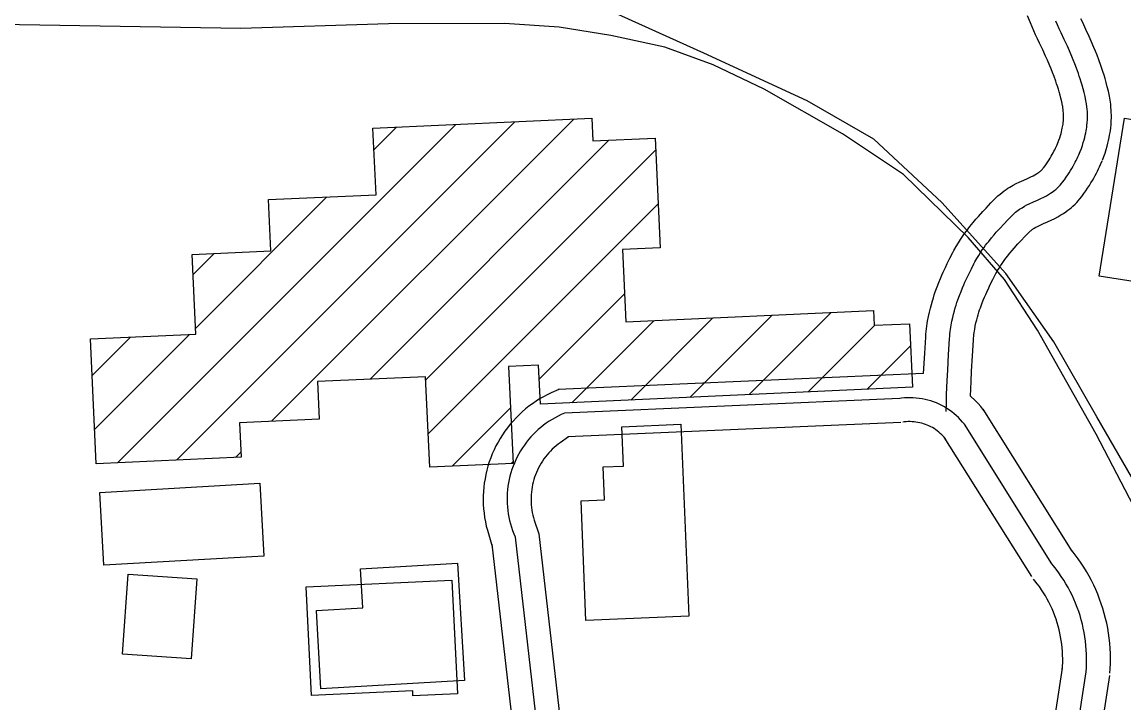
# Model space of a CAD drawing. Extents: x 3313442 to 3351311, y 721974 to 747360.
# Drawn here: x 3327203 to 3327894, y 730802 to 731230 of the extents above; entities that cross this region are included whole.
import ezdxf

# ---------------------------------------------------------------- set-up
doc = ezdxf.new("R2010")
doc.units = 0
for name, color, linetype in [('V-BLDG-OTLN', 7, 'Continuous'), ('V-RAIL-TRAK', 7, 'Continuous'), ('V-ROAD-CNTR', 7, 'Continuous')]:
    doc.layers.add(name, color=color, linetype=linetype)

msp = doc.modelspace()

# ---------------------------------------------------------------- linework, layer by layer
at = {"layer": 'V-BLDG-OTLN'}
for p, q in [((3327359.44, 730979.12), (3327549.04, 731168.72)), ((3327262.67, 730953.07), (3327474.93, 731165.32)), ((3327299.73, 730954.77), (3327511.98, 731167.02)), ((3327423.63, 731149.38), (3327437.87, 731163.62)), ((3327421.16, 731005.49), (3327571.07, 731155.4)), ((3327456.09, 731005.07), (3327600.45, 731149.42)), ((3327311.67, 731037.42), (3327394.09, 731119.85)), ((3327457.64, 730971.26), (3327602, 731115.62)), ((3327310.12, 731071.22), (3327323.35, 731084.46)), ((3327527.33, 731005.6), (3327580.83, 731059.09)), ((3327584.91, 730992.46), (3327636.35, 731043.91)), ((3327621.96, 730994.16), (3327673.41, 731045.61)), ((3327659.02, 730995.86), (3327710.46, 731047.31)), ((3327547.85, 730990.76), (3327599.3, 731042.21)), ((3327696.07, 730997.56), (3327737.83, 731039.32)), ((3327246.76, 731007.87), (3327270.8, 731031.91)), ((3327248.31, 730974.06), (3327307.86, 731033.61)), ((3327733.13, 730999.26), (3327760.29, 731026.42)), ((3327472.69, 730950.95), (3327509.3, 730987.57)), ((3327336.78, 730956.47), (3327340.12, 730959.81)), ((3327509.74, 730952.65), (3327510.85, 730953.76))]:
    msp.add_line(p, q, dxfattribs=at)
for points in [[(3327249.3, 730952.45), (3327245.71, 731030.76), (3327311.83, 731033.79), (3327309.54, 731083.83), (3327358.9, 731086.09), (3327357.42, 731118.16), (3327424.92, 731121.26), (3327423.01, 731162.94), (3327560.28, 731169.24), (3327560.93, 731154.94), (3327600.11, 731156.73), (3327603.27, 731087.89), (3327579.56, 731086.8), (3327581.64, 731041.4), (3327737.14, 731048.53), (3327737.57, 731039.31), (3327759.65, 731040.32), (3327761.48, 731000.56), (3327528.06, 730989.85), (3327526.93, 731014.35), (3327508.11, 731013.49), (3327510.9, 730952.7), (3327458.6, 730950.31), (3327456, 731007.09), (3327388.12, 731003.98), (3327389.2, 730980.49), (3327339.27, 730978.2), (3327340.27, 730956.63)], [(3327935.73, 731162.66), (3327919.91, 731063.57), (3327878.78, 731070.13), (3327894.6, 731169.23)], [(3327616.28, 730977.23), (3327621.2, 730856.86), (3327556.65, 730854.23), (3327553.58, 730929.26), (3327568.34, 730929.87), (3327567.5, 730950.48), (3327580.14, 730951), (3327579.13, 730975.72)], [(3327251.62, 730934.54), (3327351.93, 730940.27), (3327354.55, 730894.52), (3327254.23, 730888.78)], [(3327476.06, 730890.17), (3327480.39, 730816.53), (3327390.37, 730811.24), (3327387.48, 730860.44), (3327416.55, 730862.15), (3327415.11, 730886.59)], [(3327309.02, 730830.06), (3327265.88, 730833.11), (3327269.44, 730883.27), (3327312.57, 730880.22)], [(3327384.44, 730807.06), (3327381.19, 730875.17), (3327472.55, 730879.53), (3327475.96, 730808.22), (3327448.1, 730806.89), (3327447.94, 730810.09)]]:
    msp.add_lwpolyline(points, close=True, dxfattribs=at)
at = {"layer": 'V-RAIL-TRAK'}
msp.add_lwpolyline([(3327923.62, 730881.19), (3327876.85, 730970.94), (3327840.02, 731036.31), (3327819.39, 731068.08), (3327796.53, 731094.32), (3327755.98, 731133.86), (3327717.63, 731159.38), (3327668.57, 731187.49), (3327636.48, 731202.66), (3327606.22, 731213.77), (3327572.27, 731221.2), (3327539.8, 731226.4), (3327505.48, 731228.66), (3327432.76, 731228.38), (3327340.11, 731225.54), (3327188.45, 731227.99)], dxfattribs=at)
at = {"layer": 'V-ROAD-CNTR'}
for points in [[(3327966.88, 730568.94), (3327966.14, 730658.6), (3327965.59, 730721.78), (3327964.02, 730768.58), (3327954.12, 730817.23), (3327941.21, 730858.47), (3327921.42, 730903.97), (3327899, 730944.18), (3327877.32, 730981.97), (3327850.33, 731029.03), (3327820.15, 731071.74), (3327780.04, 731116.33), (3327737.39, 731155.99), (3327695.38, 731180.22), (3327630.59, 731210.03), (3327572.64, 731236.17), (3327519.35, 731253.62), (3327432.74, 731265.85), (3327371.72, 731274.76), (3327277.14, 731269.48), (3326397.84, 731241.79), (3325920.63, 731207.52), (3325766.37, 731209.38), (3325252.97, 731186.24)], [(3327852.76, 731153.71), (3327853.45, 731155.5), (3327853.97, 731156.97), (3327854.41, 731158.33), (3327854.77, 731159.6), (3327855.08, 731160.78), (3327855.34, 731161.87), (3327855.56, 731162.89), (3327855.73, 731163.84), (3327855.88, 731164.73), (3327856, 731165.54), (3327856.08, 731166.24), (3327856.23, 731167.75), (3327856.3, 731168.97), (3327856.33, 731170.04), (3327856.34, 731170.97), (3327856.32, 731171.77), (3327856.29, 731172.4), (3327856.2, 731173.7), (3327856.12, 731174.52), (3327855.92, 731175.99), (3327855.82, 731176.58), (3327855.7, 731177.22), (3327855.21, 731179.55), (3327854.69, 731181.72), (3327854.16, 731183.77), (3327853.62, 731185.71), (3327853.07, 731187.54), (3327852.53, 731189.27), (3327851.99, 731190.89), (3327851.48, 731192.39), (3327850.42, 731195.32), (3327849.44, 731197.87), (3327848.55, 731200.12), (3327847.75, 731202.06), (3327846.24, 731205.59), (3327845.09, 731208.19), (3327843.25, 731212.19), (3327841.3, 731216.28), (3327840.04, 731218.92), (3327838.83, 731221.56), (3327837.68, 731224.12), (3327835.59, 731228.95), (3327833.69, 731233.44)], [(3327866.76, 731148.31), (3327867.53, 731150.31), (3327868.19, 731152.19), (3327868.75, 731153.95), (3327869.23, 731155.6), (3327869.64, 731157.15), (3327869.98, 731158.61), (3327870.27, 731159.97), (3327870.51, 731161.25), (3327870.71, 731162.44), (3327870.87, 731163.56), (3327871, 731164.61), (3327871.18, 731166.58), (3327871.29, 731168.3), (3327871.33, 731169.79), (3327871.34, 731171.1), (3327871.31, 731172.25), (3327871.27, 731173.24), (3327871.15, 731174.98), (3327871.02, 731176.29), (3327870.75, 731178.23), (3327870.59, 731179.2), (3327870.41, 731180.16), (3327869.84, 731182.83), (3327869.25, 731185.34), (3327868.64, 731187.68), (3327868.02, 731189.88), (3327867.41, 731191.94), (3327866.8, 731193.86), (3327866.21, 731195.67), (3327865.63, 731197.37), (3327864.48, 731200.54), (3327863.42, 731203.32), (3327862.46, 731205.75), (3327861.58, 731207.87), (3327859.99, 731211.59), (3327858.75, 731214.37), (3327856.83, 731218.55), (3327854.84, 731222.72), (3327853.63, 731225.27), (3327852.49, 731227.76), (3327851.41, 731230.17)], [(3327880.75, 731142.91), (3327881.6, 731145.12), (3327882.41, 731147.4), (3327883.1, 731149.57), (3327883.69, 731151.61), (3327884.2, 731153.52), (3327884.63, 731155.34), (3327884.98, 731157.05), (3327885.28, 731158.65), (3327885.53, 731160.16), (3327885.74, 731161.58), (3327885.91, 731162.98), (3327886.14, 731165.41), (3327886.27, 731167.62), (3327886.33, 731169.55), (3327886.34, 731171.24), (3327886.31, 731172.73), (3327886.25, 731174.09), (3327886.09, 731176.27), (3327885.91, 731178.05), (3327885.58, 731180.47), (3327885.36, 731181.82), (3327885.12, 731183.11), (3327884.48, 731186.12), (3327883.81, 731188.95), (3327883.12, 731191.59), (3327882.43, 731194.05), (3327881.75, 731196.33), (3327881.08, 731198.46), (3327880.43, 731200.45), (3327879.78, 731202.35), (3327878.54, 731205.76), (3327877.4, 731208.76), (3327876.36, 731211.38), (3327875.41, 731213.68), (3327873.74, 731217.58), (3327872.42, 731220.55), (3327870.42, 731224.91), (3327868.39, 731229.17), (3327867.22, 731231.62)], [(3327768.52, 731009.1), (3327769.22, 731021.94), (3327769.83, 731031.95), (3327769.97, 731033.74), (3327770.14, 731035.51), (3327770.33, 731037.21), (3327770.55, 731038.86), (3327770.78, 731040.44), (3327771.04, 731042.01), (3327771.58, 731044.87), (3327772.17, 731047.58), (3327772.78, 731050.09), (3327773.4, 731052.42), (3327774.03, 731054.58), (3327774.65, 731056.59), (3327775.26, 731058.46), (3327775.87, 731060.24), (3327777.03, 731063.41), (3327778.12, 731066.2), (3327779.11, 731068.61), (3327780.01, 731070.7), (3327780.82, 731072.55), (3327782.25, 731075.65), (3327783.38, 731078.02), (3327785.09, 731081.47), (3327786.86, 731084.91), (3327787.6, 731086.29), (3327789, 731088.77), (3327790.39, 731091.07), (3327791.73, 731093.17), (3327793.02, 731095.09), (3327794.25, 731096.84), (3327795.42, 731098.44), (3327796.54, 731099.91), (3327797.62, 731101.3), (3327799.58, 731103.73), (3327801.36, 731105.82), (3327802.94, 731107.64), (3327805.64, 731110.63), (3327807.72, 731112.85), (3327810.77, 731116.04), (3327813.93, 731119.29), (3327815.15, 731120.48), (3327816.48, 731121.66), (3327817.79, 731122.73), (3327819.07, 731123.68), (3327820.29, 731124.53), (3327821.46, 731125.3), (3327822.66, 731126.04), (3327824.71, 731127.19), (3327826.64, 731128.2), (3327828.42, 731129.06), (3327831.38, 731130.42), (3327833.8, 731131.5), (3327835.71, 731132.38), (3327837.19, 731133.11), (3327838.36, 731133.73), (3327839.29, 731134.26), (3327840.03, 731134.72), (3327840.61, 731135.11), (3327841.09, 731135.46), (3327841.48, 731135.76), (3327841.81, 731136.03), (3327842.01, 731136.22), (3327842.55, 731136.72), (3327842.87, 731137.04), (3327843.04, 731137.24), (3327843.42, 731137.68), (3327843.81, 731138.18), (3327844.72, 731139.42), (3327845.62, 731140.69), (3327846.45, 731141.92), (3327847.22, 731143.11), (3327847.94, 731144.26), (3327848.61, 731145.39), (3327849.24, 731146.47), (3327849.81, 731147.51), (3327850.35, 731148.52), (3327850.85, 731149.49), (3327851.31, 731150.44), (3327851.74, 731151.35), (3327852.11, 731152.17), (3327852.93, 731154.13)], [(3327782.63, 730985.15), (3327782.8, 730990.87), (3327782.97, 730995.88), (3327783.34, 731004.65), (3327783.65, 731011.22), (3327784.19, 731021.07), (3327784.8, 731030.93), (3327784.92, 731032.47), (3327785.06, 731033.96), (3327785.22, 731035.39), (3327785.4, 731036.78), (3327785.6, 731038.11), (3327785.81, 731039.4), (3327786.28, 731041.89), (3327786.78, 731044.21), (3327787.31, 731046.38), (3327787.85, 731048.4), (3327788.4, 731050.28), (3327788.94, 731052.05), (3327789.48, 731053.69), (3327790.01, 731055.23), (3327791.06, 731058.11), (3327792.04, 731060.62), (3327792.94, 731062.8), (3327793.76, 731064.71), (3327794.49, 731066.37), (3327795.83, 731069.28), (3327796.87, 731071.45), (3327798.48, 731074.71), (3327800.15, 731077.96), (3327800.75, 731079.08), (3327801.95, 731081.21), (3327803.13, 731083.16), (3327804.27, 731084.94), (3327805.37, 731086.58), (3327806.44, 731088.09), (3327807.46, 731089.49), (3327808.43, 731090.77), (3327809.36, 731091.96), (3327811.14, 731094.16), (3327812.73, 731096.05), (3327814.15, 731097.67), (3327816.69, 731100.48), (3327818.62, 731102.55), (3327821.57, 731105.63), (3327824.54, 731108.69), (3327825.37, 731109.49), (3327826.2, 731110.23), (3327827.03, 731110.91), (3327827.86, 731111.53), (3327828.67, 731112.1), (3327829.48, 731112.62), (3327830.28, 731113.11), (3327831.85, 731114), (3327833.37, 731114.79), (3327834.81, 731115.49), (3327837.57, 731116.75), (3327840.01, 731117.85), (3327842.15, 731118.83), (3327844.01, 731119.74), (3327845.61, 731120.59), (3327847, 731121.39), (3327848.19, 731122.13), (3327849.22, 731122.83), (3327850.1, 731123.47), (3327850.86, 731124.06), (3327851.52, 731124.6), (3327852.08, 731125.1), (3327853.05, 731126.01), (3327853.76, 731126.73), (3327854.28, 731127.29), (3327855.04, 731128.19), (3327855.77, 731129.13), (3327856.9, 731130.67), (3327857.96, 731132.17), (3327858.95, 731133.63), (3327859.87, 731135.05), (3327860.74, 731136.44), (3327861.54, 731137.78), (3327862.3, 731139.09), (3327863, 731140.36), (3327863.66, 731141.59), (3327864.27, 731142.79), (3327864.84, 731143.95), (3327865.37, 731145.08), (3327865.86, 731146.18), (3327866.76, 731148.31)], [(3327797.95, 730994.91), (3327798.32, 731003.97), (3327798.63, 731010.45), (3327799.17, 731020.2), (3327799.77, 731029.91), (3327799.86, 731031.2), (3327799.98, 731032.41), (3327800.11, 731033.57), (3327800.26, 731034.69), (3327800.42, 731035.79), (3327800.59, 731036.79), (3327800.98, 731038.91), (3327801.4, 731040.85), (3327801.85, 731042.66), (3327802.3, 731044.38), (3327802.77, 731045.99), (3327803.24, 731047.5), (3327803.7, 731048.93), (3327804.15, 731050.22), (3327805.09, 731052.81), (3327805.96, 731055.03), (3327806.77, 731056.99), (3327807.51, 731058.71), (3327808.16, 731060.2), (3327809.41, 731062.91), (3327810.36, 731064.89), (3327811.88, 731067.95), (3327813.45, 731071), (3327813.91, 731071.87), (3327814.91, 731073.65), (3327815.87, 731075.25), (3327816.81, 731076.72), (3327817.73, 731078.08), (3327818.62, 731079.35), (3327819.49, 731080.53), (3327820.33, 731081.63), (3327821.1, 731082.63), (3327822.7, 731084.6), (3327824.11, 731086.27), (3327825.37, 731087.71), (3327827.73, 731090.33), (3327829.53, 731092.25), (3327832.36, 731095.22), (3327835.15, 731098.08), (3327835.59, 731098.51), (3327835.92, 731098.8), (3327836.27, 731099.09), (3327836.65, 731099.37), (3327837.06, 731099.66), (3327837.5, 731099.94), (3327837.89, 731100.19), (3327839, 731100.81), (3327840.09, 731101.38), (3327841.21, 731101.92), (3327843.76, 731103.09), (3327846.22, 731104.19), (3327848.59, 731105.29), (3327850.82, 731106.38), (3327852.86, 731107.46), (3327854.71, 731108.52), (3327856.36, 731109.55), (3327857.83, 731110.54), (3327859.12, 731111.48), (3327860.25, 731112.36), (3327861.23, 731113.17), (3327862.16, 731113.98), (3327863.56, 731115.29), (3327864.65, 731116.41), (3327865.51, 731117.35), (3327866.66, 731118.69), (3327867.74, 731120.08), (3327869.09, 731121.92), (3327870.31, 731123.65), (3327871.45, 731125.34), (3327872.53, 731126.99), (3327873.53, 731128.61), (3327874.47, 731130.17), (3327875.36, 731131.71), (3327876.19, 731133.21), (3327876.96, 731134.67), (3327877.69, 731136.09), (3327878.36, 731137.47), (3327879, 731138.82), (3327879.61, 731140.19), (3327880.58, 731142.48)], [(3327768.52, 731009.1), (3327539.14, 730999.06)], [(3327539.63, 730999.08), (3327534.81, 730996.96), (3327532.37, 730995.77), (3327529.97, 730994.49), (3327527.61, 730993.13), (3327525.32, 730991.68), (3327523.07, 730990.14), (3327520.89, 730988.52), (3327518.77, 730986.83), (3327516.71, 730985.05), (3327514.71, 730983.2), (3327512.79, 730981.28), (3327510.94, 730979.29), (3327509.16, 730977.23), (3327507.46, 730975.11), (3327505.84, 730972.93), (3327504.31, 730970.68), (3327502.85, 730968.38), (3327501.48, 730966.03), (3327500.2, 730963.64), (3327499.01, 730961.19), (3327497.91, 730958.7), (3327496.91, 730956.18), (3327495.99, 730953.62), (3327495.18, 730951.02), (3327494.45, 730948.4), (3327493.83, 730945.76), (3327493.31, 730943.09), (3327492.88, 730940.4), (3327492.55, 730937.7), (3327492.33, 730935), (3327492.2, 730932.28), (3327492.17, 730929.56), (3327492.25, 730926.84), (3327492.42, 730924.13), (3327492.7, 730921.42), (3327493.07, 730918.73), (3327493.54, 730916.06), (3327494.12, 730913.4), (3327494.79, 730910.76), (3327497.77, 730900.62)], [(3327753.56, 730993.43), (3327543.1, 730984.22)], [(3327794.13, 730977.21), (3327792.95, 730978.66), (3327791.71, 730980.05), (3327790.42, 730981.39), (3327789.06, 730982.67), (3327787.65, 730983.89), (3327786.2, 730985.05), (3327784.69, 730986.14), (3327783.14, 730987.17), (3327781.54, 730988.13), (3327779.9, 730989.03), (3327778.23, 730989.85), (3327776.53, 730990.6), (3327774.79, 730991.27), (3327773.03, 730991.87), (3327771.24, 730992.4), (3327769.43, 730992.84), (3327767.6, 730993.21), (3327765.76, 730993.5), (3327763.91, 730993.71), (3327762.05, 730993.85), (3327760.19, 730993.9), (3327758.33, 730993.87), (3327756.47, 730993.76), (3327754.61, 730993.57), (3327753.56, 730993.43)], [(3327806.34, 730985.98), (3327804.37, 730988.39), (3327802.7, 730990.26), (3327800.95, 730992.06), (3327797.95, 730994.91)], [(3327543.1, 730984.22), (3327541.12, 730983.35), (3327539.17, 730982.4), (3327537.26, 730981.38), (3327535.39, 730980.3), (3327533.56, 730979.14), (3327531.77, 730977.92), (3327530.03, 730976.63), (3327528.34, 730975.28), (3327526.7, 730973.87), (3327525.12, 730972.4), (3327523.59, 730970.87), (3327522.11, 730969.28), (3327520.7, 730967.64), (3327519.35, 730965.95), (3327518.06, 730964.21), (3327516.83, 730962.43), (3327515.67, 730960.6), (3327514.59, 730958.73), (3327513.57, 730956.82), (3327512.62, 730954.87), (3327511.74, 730952.89), (3327510.94, 730950.88), (3327510.22, 730948.84), (3327509.57, 730946.78), (3327508.99, 730944.69), (3327508.5, 730942.59), (3327508.08, 730940.46), (3327507.74, 730938.33), (3327507.48, 730936.18), (3327507.3, 730934.02), (3327507.2, 730931.86), (3327507.17, 730929.69), (3327507.23, 730927.53), (3327507.37, 730925.37), (3327507.59, 730923.22), (3327507.89, 730921.07), (3327508.27, 730918.94), (3327508.72, 730916.83), (3327509.26, 730914.73), (3327509.87, 730912.65), (3327510.55, 730910.6), (3327511.32, 730908.57), (3327512.15, 730906.58), (3327512.2, 730906.48)], [(3327861.8, 730897.63), (3327805.92, 730986.65)], [(3327754.22, 730978.44), (3327545.34, 730969.3)], [(3327782.51, 730967.73), (3327781.54, 730968.92), (3327780.72, 730969.83), (3327779.88, 730970.71), (3327778.99, 730971.55), (3327778.07, 730972.34), (3327777.11, 730973.1), (3327776.13, 730973.82), (3327775.11, 730974.49), (3327774.07, 730975.12), (3327773, 730975.71), (3327771.91, 730976.25), (3327770.79, 730976.74), (3327769.65, 730977.18), (3327768.5, 730977.57), (3327767.33, 730977.91), (3327766.14, 730978.21), (3327764.95, 730978.45), (3327763.74, 730978.64), (3327762.53, 730978.78), (3327761.32, 730978.86), (3327760.1, 730978.89), (3327758.88, 730978.88), (3327757.66, 730978.8), (3327756.38, 730978.67), (3327755.58, 730978.56)], [(3327849.09, 730889.65), (3327794.13, 730977.21)], [(3327545.78, 730969.32), (3327540.47, 730965.7), (3327539.18, 730964.74), (3327537.92, 730963.73), (3327536.7, 730962.68), (3327535.52, 730961.59), (3327534.38, 730960.45), (3327533.29, 730959.27), (3327532.24, 730958.05), (3327531.23, 730956.8), (3327530.27, 730955.5), (3327529.36, 730954.17), (3327528.5, 730952.81), (3327527.69, 730951.43), (3327526.93, 730950), (3327526.23, 730948.55), (3327525.58, 730947.08), (3327524.98, 730945.59), (3327524.44, 730944.07), (3327523.95, 730942.53), (3327523.53, 730940.98), (3327523.16, 730939.41), (3327522.85, 730937.83), (3327522.6, 730936.25), (3327522.4, 730934.65), (3327522.27, 730933.04), (3327522.19, 730931.43), (3327522.18, 730929.83), (3327522.22, 730928.22), (3327522.32, 730926.61), (3327522.49, 730925.01), (3327522.71, 730923.41), (3327522.99, 730921.83), (3327523.33, 730920.25), (3327523.72, 730918.7), (3327524.18, 730917.15), (3327527.06, 730908.53)], [(3327836.39, 730881.68), (3327781.43, 730969.24)], [(3327512.2, 730906.48), (3327547.48, 730599.65)], [(3327527.06, 730908.53), (3327559.19, 730629.09)], [(3327497.61, 730901.99), (3327531.56, 730606.77)], [(3327885.47, 730821.02), (3327885.67, 730823.97), (3327885.79, 730827.15), (3327885.82, 730830.32), (3327885.75, 730833.5), (3327885.59, 730836.67), (3327885.34, 730839.84), (3327885, 730843), (3327884.56, 730846.14), (3327884.03, 730849.28), (3327883.41, 730852.39), (3327882.7, 730855.49), (3327881.9, 730858.56), (3327881.01, 730861.61), (3327880.03, 730864.64), (3327878.97, 730867.63), (3327877.82, 730870.59), (3327876.58, 730873.51), (3327875.25, 730876.4), (3327873.85, 730879.25), (3327872.36, 730882.05), (3327870.78, 730884.81), (3327869.13, 730887.53), (3327867.4, 730890.19), (3327865.6, 730892.8), (3327863.71, 730895.36), (3327861.78, 730897.83), (3327860.69, 730899.16)], [(3327870.51, 730822.02), (3327870.69, 730824.75), (3327870.79, 730827.49), (3327870.82, 730830.23), (3327870.76, 730832.97), (3327870.62, 730835.7), (3327870.41, 730838.43), (3327870.11, 730841.15), (3327869.73, 730843.87), (3327869.28, 730846.57), (3327868.74, 730849.25), (3327868.13, 730851.92), (3327867.44, 730854.57), (3327866.68, 730857.2), (3327865.83, 730859.81), (3327864.91, 730862.39), (3327863.92, 730864.94), (3327862.85, 730867.46), (3327861.71, 730869.95), (3327860.5, 730872.4), (3327859.21, 730874.82), (3327857.86, 730877.2), (3327856.43, 730879.54), (3327854.94, 730881.84), (3327853.38, 730884.09), (3327851.76, 730886.3), (3327850.07, 730888.45), (3327849.09, 730889.65)], [(3327855.54, 730823.02), (3327855.71, 730825.53), (3327855.8, 730827.83), (3327855.82, 730830.14), (3327855.77, 730832.44), (3327855.65, 730834.73), (3327855.47, 730837.02), (3327855.22, 730839.31), (3327854.9, 730841.59), (3327854.52, 730843.86), (3327854.07, 730846.11), (3327853.56, 730848.35), (3327852.98, 730850.58), (3327852.34, 730852.79), (3327851.63, 730854.98), (3327850.86, 730857.14), (3327850.02, 730859.29), (3327849.12, 730861.41), (3327848.17, 730863.5), (3327847.15, 730865.56), (3327846.07, 730867.59), (3327844.93, 730869.59), (3327843.73, 730871.56), (3327842.48, 730873.49), (3327841.17, 730875.38), (3327839.81, 730877.23), (3327838.36, 730879.08), (3327837.49, 730880.15)], [(3327817.11, 730572.82), (3327855.68, 730824.3)], [(3327829.33, 730553.53), (3327870.51, 730822.02)], [(3327846.14, 730564.17), (3327885.34, 730819.75)]]:
    msp.add_lwpolyline(points, dxfattribs=at)

doc.saveas('drawing.dxf')
